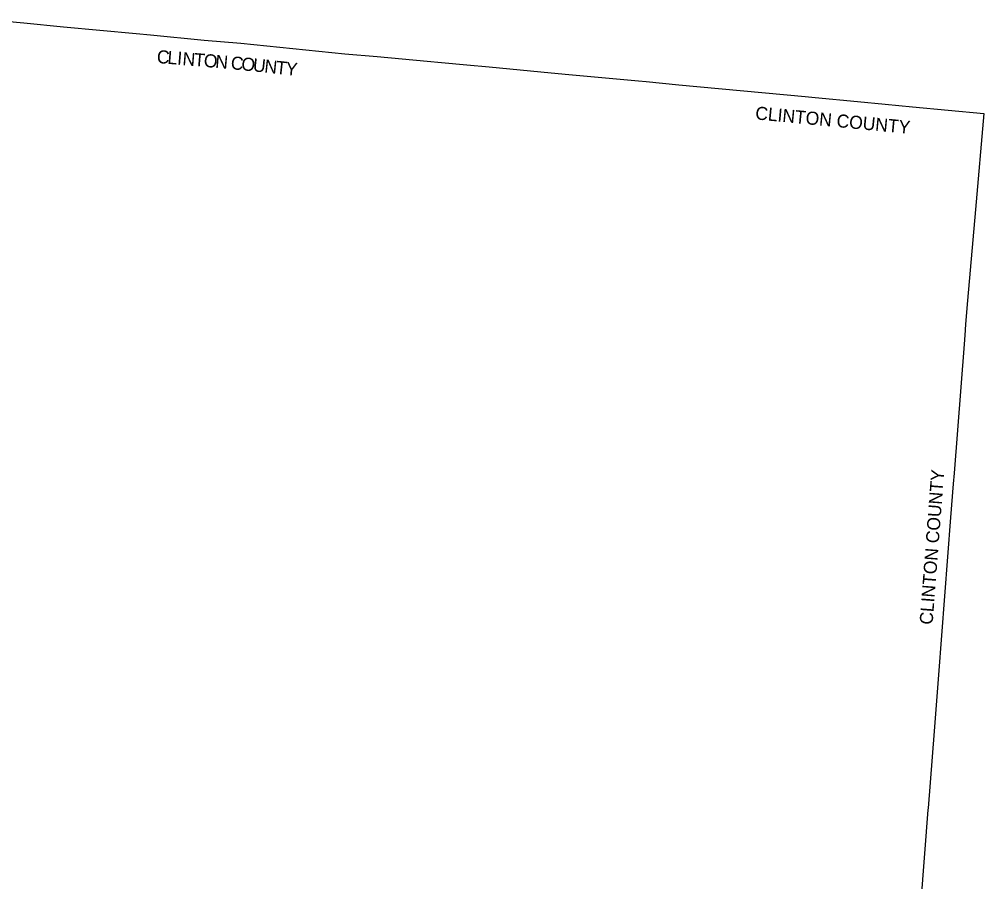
# Model space of a CAD drawing. Extents: x 1451455 to 1749751, y 218250 to 574981.
# Drawn here: x 1591170 to 1664935, y 505516 to 571492 of the extents above; entities that cross this region are included whole.
import ezdxf

# ---------------------------------------------------------------- set-up
doc = ezdxf.new("R2010")
doc.units = 0
doc.layers.add('GM_X_Adjacent_County', color=7, linetype='Continuous')
doc.layers.add('GM_X_Adjacent_County_Text', color=7, linetype='Continuous')

msp = doc.modelspace()

# ---------------------------------------------------------------- linework, layer by layer
at = {"layer": 'GM_X_Adjacent_County'}
msp.add_lwpolyline([(1588468, 571492), (1591507, 571209), (1594558, 570925), (1600110, 570408), (1601218, 570299), (1605315, 569892), (1608125, 569657), (1616080, 568853), (1618534, 568633), (1622375, 568282), (1623453, 568184), (1625400, 568006), (1627110, 567846), (1631058, 567476), (1632910, 567303), (1638543, 566777), (1639127, 566722), (1641608, 566488), (1651277, 565574), (1652040, 565503), (1655277, 565199), (1657385, 565000), (1659499, 564802), (1664935, 564290), (1664297, 556947), (1663696, 549983), (1663551, 548179), (1663517, 547743), (1663512, 547675), (1663431, 546640), (1662666, 536773), (1662603, 535965), (1662403, 533380), (1661469, 521334), (1661161, 517359), (1661136, 517041), (1660679, 511141), (1660668, 511007), (1660124, 503996)], dxfattribs=at)

# ---------------------------------------------------------------- texts
at = {"layer": 'GM_X_Adjacent_County_Text'}
for s, rotation, p in [('C', 355.26648, (1601661, 568154)), ('L', 355.26583, (1602472, 568087)), ('I', 355.26362, (1603218, 568025)), ('N', 355.26586, (1603625, 567991)), ('T', 355.2607, (1604507, 567918)), ('O', 355.2099, (1605252, 567856)), ('N', 355.01782, (1606132, 567782)), ('C', 354.5833, (1607314, 567678)), ('O', 354.42152, (1608123, 567601)), ('U', 354.06089, (1609002, 567516)), ('N', 353.8816, (1609881, 567424)), ('T', 353.82962, (1610760, 567330)), ('Y', 353.82912, (1611504, 567250)), ('CLINTON COUNTY', 354.60632, (1647431, 563838)), ('CLINTON COUNTY', 85.61743, (1661020, 525154))]:
    msp.add_text(s, height=1000, rotation=rotation, dxfattribs=at).set_placement(p)

doc.saveas('drawing.dxf')
